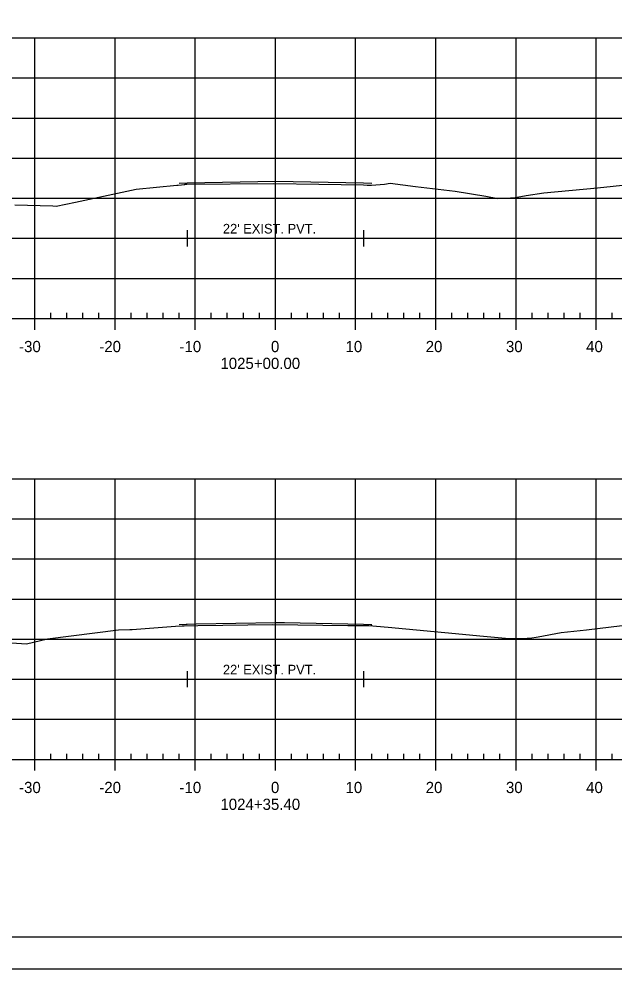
# Model space of a CAD drawing. Extents: x 1386544 to 1388153, y 379785 to 390999.
# Drawn here: x 1387334.1 to 1387408.4, y 383376.8 to 383495.3 of the extents above; entities that cross this region are included whole.
import ezdxf

# ---------------------------------------------------------------- set-up
doc = ezdxf.new("R2010")
doc.units = 0
for name, color, linetype in [('R_Alt Surface', 7, 'Continuous'), ('R_Axis', 7, 'Continuous'), ('R_Axis Annot', 7, 'Continuous'), ('R_Border', 7, 'Continuous'), ('R_Exist Surface', 7, 'Continuous'), ('R_Fin Surface', 7, 'Continuous'), ('R_Grid', 7, 'Continuous'), ('R_No Plot', 7, 'Continuous'), ('R_Water', 7, 'Continuous')]:
    doc.layers.add(name, color=color, linetype=linetype)

msp = doc.modelspace()

# ---------------------------------------------------------------- linework, layer by layer
at = {"layer": 'R_Alt Surface'}
for points in [[(1387355.04, 383468.91), (1387355.04, 383466.91)], [(1387355.04, 383467.91), (1387377.04, 383467.91)], [(1387377.04, 383468.91), (1387377.04, 383466.91)], [(1387355.04, 383413.91), (1387355.04, 383411.91)], [(1387377.04, 383413.91), (1387377.04, 383411.91)], [(1387355.04, 383412.91), (1387377.04, 383412.91)]]:
    msp.add_lwpolyline(points, dxfattribs=at)
at = {"layer": 'R_Axis'}
for p, q in [((1387338.04, 383457.91), (1387338.04, 383458.61)), ((1387340.04, 383457.91), (1387340.04, 383458.61)), ((1387342.04, 383457.91), (1387342.04, 383458.61)), ((1387344.04, 383457.91), (1387344.04, 383458.61)), ((1387348.04, 383457.91), (1387348.04, 383458.61)), ((1387350.04, 383457.91), (1387350.04, 383458.61)), ((1387352.04, 383457.91), (1387352.04, 383458.61)), ((1387354.04, 383457.91), (1387354.04, 383458.61)), ((1387358.04, 383457.91), (1387358.04, 383458.61)), ((1387360.04, 383457.91), (1387360.04, 383458.61)), ((1387362.04, 383457.91), (1387362.04, 383458.61)), ((1387364.04, 383457.91), (1387364.04, 383458.61)), ((1387368.04, 383457.91), (1387368.04, 383458.61)), ((1387370.04, 383457.91), (1387370.04, 383458.61)), ((1387372.04, 383457.91), (1387372.04, 383458.61)), ((1387374.04, 383457.91), (1387374.04, 383458.61)), ((1387378.04, 383457.91), (1387378.04, 383458.61)), ((1387380.04, 383457.91), (1387380.04, 383458.61)), ((1387382.04, 383457.91), (1387382.04, 383458.61)), ((1387384.04, 383457.91), (1387384.04, 383458.61)), ((1387388.04, 383457.91), (1387388.04, 383458.61)), ((1387390.04, 383457.91), (1387390.04, 383458.61)), ((1387392.04, 383457.91), (1387392.04, 383458.61)), ((1387394.04, 383457.91), (1387394.04, 383458.61)), ((1387398.04, 383457.91), (1387398.04, 383458.61)), ((1387400.04, 383457.91), (1387400.04, 383458.61)), ((1387402.04, 383457.91), (1387402.04, 383458.61)), ((1387404.04, 383457.91), (1387404.04, 383458.61)), ((1387408.04, 383457.91), (1387408.04, 383458.61)), ((1387221.04, 383457.91), (1387511.04, 383457.91)), ((1387336.04, 383456.51), (1387336.04, 383457.91)), ((1387346.04, 383456.51), (1387346.04, 383457.91)), ((1387356.04, 383456.51), (1387356.04, 383457.91)), ((1387366.04, 383456.51), (1387366.04, 383457.91)), ((1387376.04, 383456.51), (1387376.04, 383457.91)), ((1387386.04, 383456.51), (1387386.04, 383457.91)), ((1387396.04, 383456.51), (1387396.04, 383457.91)), ((1387406.04, 383456.51), (1387406.04, 383457.91)), ((1387221.04, 383402.91), (1387511.04, 383402.91)), ((1387336.04, 383401.51), (1387336.04, 383402.91)), ((1387338.04, 383402.91), (1387338.04, 383403.61)), ((1387340.04, 383402.91), (1387340.04, 383403.61)), ((1387342.04, 383402.91), (1387342.04, 383403.61)), ((1387344.04, 383402.91), (1387344.04, 383403.61)), ((1387346.04, 383401.51), (1387346.04, 383402.91)), ((1387348.04, 383402.91), (1387348.04, 383403.61)), ((1387350.04, 383402.91), (1387350.04, 383403.61)), ((1387352.04, 383402.91), (1387352.04, 383403.61)), ((1387354.04, 383402.91), (1387354.04, 383403.61)), ((1387356.04, 383401.51), (1387356.04, 383402.91)), ((1387358.04, 383402.91), (1387358.04, 383403.61)), ((1387360.04, 383402.91), (1387360.04, 383403.61)), ((1387362.04, 383402.91), (1387362.04, 383403.61)), ((1387364.04, 383402.91), (1387364.04, 383403.61)), ((1387366.04, 383401.51), (1387366.04, 383402.91)), ((1387368.04, 383402.91), (1387368.04, 383403.61)), ((1387370.04, 383402.91), (1387370.04, 383403.61)), ((1387372.04, 383402.91), (1387372.04, 383403.61)), ((1387374.04, 383402.91), (1387374.04, 383403.61)), ((1387376.04, 383401.51), (1387376.04, 383402.91)), ((1387378.04, 383402.91), (1387378.04, 383403.61)), ((1387380.04, 383402.91), (1387380.04, 383403.61)), ((1387382.04, 383402.91), (1387382.04, 383403.61)), ((1387384.04, 383402.91), (1387384.04, 383403.61)), ((1387386.04, 383401.51), (1387386.04, 383402.91)), ((1387388.04, 383402.91), (1387388.04, 383403.61)), ((1387390.04, 383402.91), (1387390.04, 383403.61)), ((1387392.04, 383402.91), (1387392.04, 383403.61)), ((1387394.04, 383402.91), (1387394.04, 383403.61)), ((1387396.04, 383401.51), (1387396.04, 383402.91)), ((1387398.04, 383402.91), (1387398.04, 383403.61)), ((1387400.04, 383402.91), (1387400.04, 383403.61)), ((1387402.04, 383402.91), (1387402.04, 383403.61)), ((1387404.04, 383402.91), (1387404.04, 383403.61)), ((1387406.04, 383401.51), (1387406.04, 383402.91)), ((1387408.04, 383402.91), (1387408.04, 383403.61))]:
    msp.add_line(p, q, dxfattribs=at)
at = {"layer": 'R_Border'}
msp.add_line((1387524.22, 383380.75), (1387208.04, 383380.75), dxfattribs=at)
at = {"layer": 'R_Exist Surface'}
for points in [[(1387333.56, 383472.08), (1387338.28, 383471.95), (1387338.72, 383471.93), (1387341.12, 383472.42), (1387348.67, 383474.03), (1387353.76, 383474.54), (1387353.93, 383474.56), (1387354.74, 383474.64), (1387354.75, 383474.65), (1387355, 383474.65), (1387365.86, 383474.74), (1387371.47, 383474.65), (1387377.03, 383474.57), (1387377.46, 383474.56), (1387378.03, 383474.53), (1387379.64, 383474.68), (1387380.35, 383474.77), (1387383.49, 383474.39), (1387388.47, 383473.78), (1387392.28, 383473.17), (1387393.77, 383472.88), (1387395.33, 383472.96), (1387395.72, 383472.98), (1387397.3, 383473.25), (1387399.52, 383473.6), (1387406.21, 383474.22), (1387412.04, 383474.84)], [(1387332.5, 383417.48), (1387334.37, 383417.37), (1387335.02, 383417.31), (1387337.64, 383417.93), (1387346.48, 383419.07), (1387347.87, 383419.11), (1387347.93, 383419.12), (1387348.14, 383419.11), (1387348.18, 383419.11), (1387353.59, 383419.52), (1387354.43, 383419.57), (1387354.67, 383419.58), (1387356.38, 383419.61), (1387365.72, 383419.73), (1387375.08, 383419.63), (1387376.89, 383419.61), (1387377.03, 383419.61), (1387377.67, 383419.61), (1387380.1, 383419.39), (1387389.35, 383418.52), (1387391.53, 383418.32), (1387395.2, 383417.97), (1387397.43, 383418.03), (1387397.75, 383418.04), (1387398.81, 383418.21), (1387401.66, 383418.74), (1387404.81, 383419.09), (1387412.03, 383419.93)]]:
    msp.add_lwpolyline(points, dxfattribs=at)
at = {"layer": 'R_Fin Surface'}
for points in [[(1387354.04, 383474.78), (1387355.04, 383474.82), (1387366.04, 383475.04), (1387377.04, 383474.82), (1387378.04, 383474.78)], [(1387354.04, 383419.74), (1387354.93, 383419.78), (1387355.04, 383419.78), (1387356.16, 383419.8), (1387366.04, 383420), (1387367.16, 383419.98), (1387377.04, 383419.78), (1387377.93, 383419.74), (1387378.04, 383419.74)]]:
    msp.add_lwpolyline(points, dxfattribs=at)
at = {"layer": 'R_Grid'}
for p, q in [((1387221.04, 383492.91), (1387511.04, 383492.91)), ((1387221.04, 383492.91), (1387511.04, 383492.91)), ((1387336.04, 383457.91), (1387336.04, 383492.91)), ((1387336.04, 383457.91), (1387336.04, 383492.91)), ((1387346.04, 383457.91), (1387346.04, 383492.91)), ((1387346.04, 383457.91), (1387346.04, 383492.91)), ((1387356.04, 383457.91), (1387356.04, 383492.91)), ((1387356.04, 383457.91), (1387356.04, 383492.91)), ((1387366.04, 383457.91), (1387366.04, 383492.91)), ((1387366.04, 383457.91), (1387366.04, 383492.91)), ((1387376.04, 383457.91), (1387376.04, 383492.91)), ((1387376.04, 383457.91), (1387376.04, 383492.91)), ((1387386.04, 383457.91), (1387386.04, 383492.91)), ((1387386.04, 383457.91), (1387386.04, 383492.91)), ((1387396.04, 383457.91), (1387396.04, 383492.91)), ((1387396.04, 383457.91), (1387396.04, 383492.91)), ((1387406.04, 383457.91), (1387406.04, 383492.91)), ((1387406.04, 383457.91), (1387406.04, 383492.91)), ((1387221.04, 383487.91), (1387511.04, 383487.91)), ((1387221.04, 383487.91), (1387511.04, 383487.91)), ((1387221.04, 383482.91), (1387511.04, 383482.91)), ((1387221.04, 383482.91), (1387511.04, 383482.91)), ((1387221.04, 383477.91), (1387511.04, 383477.91)), ((1387221.04, 383477.91), (1387511.04, 383477.91)), ((1387221.04, 383472.91), (1387511.04, 383472.91)), ((1387221.04, 383472.91), (1387511.04, 383472.91)), ((1387221.04, 383467.91), (1387511.04, 383467.91)), ((1387221.04, 383467.91), (1387511.04, 383467.91)), ((1387221.04, 383462.91), (1387511.04, 383462.91)), ((1387221.04, 383462.91), (1387511.04, 383462.91)), ((1387221.04, 383457.91), (1387511.04, 383457.91)), ((1387221.04, 383457.91), (1387511.04, 383457.91)), ((1387221.04, 383437.91), (1387511.04, 383437.91)), ((1387336.04, 383402.91), (1387336.04, 383437.91)), ((1387346.04, 383402.91), (1387346.04, 383437.91)), ((1387356.04, 383402.91), (1387356.04, 383437.91)), ((1387366.04, 383402.91), (1387366.04, 383437.91)), ((1387376.04, 383402.91), (1387376.04, 383437.91)), ((1387386.04, 383402.91), (1387386.04, 383437.91)), ((1387396.04, 383402.91), (1387396.04, 383437.91)), ((1387406.04, 383402.91), (1387406.04, 383437.91)), ((1387221.04, 383432.91), (1387511.04, 383432.91)), ((1387221.04, 383427.91), (1387511.04, 383427.91)), ((1387221.04, 383422.91), (1387511.04, 383422.91)), ((1387221.04, 383417.91), (1387511.04, 383417.91)), ((1387221.04, 383412.91), (1387511.04, 383412.91)), ((1387221.04, 383407.91), (1387511.04, 383407.91)), ((1387221.04, 383402.91), (1387511.04, 383402.91))]:
    msp.add_line(p, q, dxfattribs=at)
at = {"layer": 'R_No Plot'}
msp.add_line((1387195.64, 383376.77), (1387528.97, 383376.77), dxfattribs=at)
for points in [[(1387195.63, 383590.1), (1387528.97, 383590.1), (1387528.97, 383376.76), (1387195.63, 383376.76)], [(1387441.96, 383586.21), (1387461.58, 383586.21), (1387461.58, 383576.33), (1387477.69, 383576.33), (1387500.89, 383576.33), (1387500.89, 383551.99), (1387524.22, 383551.99), (1387524.22, 383380.75), (1387208.04, 383380.75), (1387208.04, 383586.21)]]:
    msp.add_lwpolyline(points, close=True, dxfattribs=at)

# ---------------------------------------------------------------- texts
at = {"layer": 'R_Axis Annot'}
for s, p in [('-30', (1387334.08, 383453.71)), ('-20', (1387344.08, 383453.71)), ('-10', (1387354.08, 383453.71)), ('0', (1387365.48, 383453.71)), ('10', (1387374.78, 383453.71)), ('20', (1387384.78, 383453.71)), ('30', (1387394.78, 383453.71)), ('40', (1387404.78, 383453.71)), ('1025+00.00', (1387359.18, 383451.61)), ('-30', (1387334.08, 383398.71)), ('-20', (1387344.08, 383398.71)), ('-10', (1387354.08, 383398.71)), ('0', (1387365.48, 383398.71)), ('10', (1387374.78, 383398.71)), ('20', (1387384.78, 383398.71)), ('30', (1387394.78, 383398.71)), ('40', (1387404.78, 383398.71)), ('1024+35.40', (1387359.18, 383396.61))]:
    msp.add_text(s, height=1.4, dxfattribs=at).set_placement(p)
at = {"layer": 'R_Water'}
for p in [(1387359.49, 383468.51), (1387359.49, 383413.51)]:
    msp.add_text("22' EXIST. PVT.", height=1.2, dxfattribs=at).set_placement(p)

doc.saveas('drawing.dxf')
